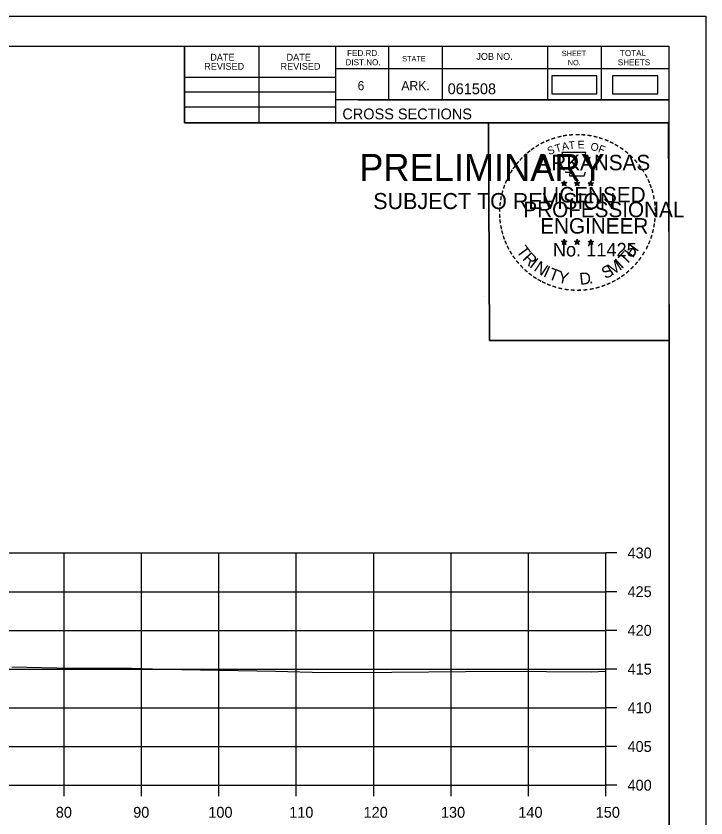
# Model space of a CAD drawing. Extents: x 1371057 to 1372761, y 380005 to 390517.
# Drawn here: x 1371301.3 to 1371390.5, y 389288.4 to 389391.9 of the extents above; entities that cross this region are included whole.
import ezdxf

# ---------------------------------------------------------------- set-up
doc = ezdxf.new("R2010")
doc.units = 0
for name, color, linetype in [('R_Axis', 7, 'Continuous'), ('R_Axis Annot', 7, 'Continuous'), ('R_Border', 7, 'Continuous'), ('R_Border PE', 7, 'Continuous'), ('R_Border Prem', 7, 'Continuous'), ('R_Dimension', 7, 'Continuous'), ('R_Exist Surface', 7, 'Continuous'), ('R_Grid', 7, 'Continuous'), ('R_No Plot', 7, 'Continuous')]:
    doc.layers.add(name, color=color, linetype=linetype)

msp = doc.modelspace()

# ---------------------------------------------------------------- linework, layer by layer
at = {"layer": 'R_Axis'}
for p, q in [((1371377.53, 389292.59), (1371377.53, 389322.59)), ((1371378.93, 389322.59), (1371377.53, 389322.59)), ((1371378.93, 389317.59), (1371377.53, 389317.59)), ((1371378.93, 389312.59), (1371377.53, 389312.59)), ((1371378.93, 389307.59), (1371377.53, 389307.59)), ((1371378.93, 389302.59), (1371377.53, 389302.59)), ((1371378.93, 389297.59), (1371377.53, 389297.59)), ((1371077.53, 389292.59), (1371377.53, 389292.59)), ((1371307.53, 389291.19), (1371307.53, 389292.59)), ((1371317.53, 389291.19), (1371317.53, 389292.59)), ((1371327.53, 389291.19), (1371327.53, 389292.59)), ((1371337.53, 389291.19), (1371337.53, 389292.59)), ((1371347.53, 389291.19), (1371347.53, 389292.59)), ((1371357.53, 389291.19), (1371357.53, 389292.59)), ((1371367.53, 389291.19), (1371367.53, 389292.59)), ((1371377.53, 389291.19), (1371377.53, 389292.59)), ((1371378.93, 389292.59), (1371377.53, 389292.59))]:
    msp.add_line(p, q, dxfattribs=at)
at = {"layer": 'R_Border'}
for p, q in [((1371069.53, 389388.05), (1371385.71, 389388.05)), ((1371323.07, 389378.17), (1371323.07, 389388.05)), ((1371332.75, 389378.17), (1371332.75, 389388.05)), ((1371342.61, 389388.05), (1371342.61, 389378.17)), ((1371349.45, 389388.05), (1371349.45, 389381.11)), ((1371356.39, 389388.05), (1371356.39, 389381.11)), ((1371369.97, 389388.05), (1371369.97, 389381.11)), ((1371376.91, 389388.05), (1371376.91, 389381.11)), ((1371385.71, 389182.59), (1371385.71, 389388.05)), ((1371385.71, 389385.11), (1371342.61, 389385.11)), ((1371385.71, 389385.13), (1371385.71, 389385.13)), ((1371323.07, 389384.03), (1371342.61, 389384.03)), ((1371323.07, 389382.17), (1371342.61, 389382.17)), ((1371385.71, 389381.11), (1371342.61, 389381.11)), ((1371345.57, 389381.11), (1371385.71, 389381.11)), ((1371323.07, 389380.23), (1371342.61, 389380.23)), ((1371385.71, 389378.17), (1371323.07, 389378.17))]:
    msp.add_line(p, q, dxfattribs=at)
at = {"layer": 'R_Border PE'}
for p, q in [((1371371.8, 389370.43), (1371372.15, 389370.32)), ((1371371.8, 389370.43), (1371372.05, 389370.38)), ((1371371.8, 389370.43), (1371372.03, 389370.31)), ((1371371.93, 389370.02), (1371372.15, 389370.32)), ((1371372.15, 389370.68), (1371372.11, 389370.43)), ((1371372.15, 389370.32), (1371372.15, 389370.68)), ((1371372.15, 389370.68), (1371372.2, 389370.43)), ((1371372.49, 389370.43), (1371372.15, 389370.32)), ((1371372.36, 389370.02), (1371372.15, 389370.32)), ((1371372.49, 389370.43), (1371372.21, 389370.38)), ((1371372.36, 389370.02), (1371372.22, 389370.31)), ((1371372.49, 389370.43), (1371372.29, 389370.33)), ((1371373.47, 389370.43), (1371373.82, 389370.32)), ((1371373.47, 389370.43), (1371373.72, 389370.38)), ((1371373.47, 389370.43), (1371373.7, 389370.31)), ((1371373.6, 389370.02), (1371373.82, 389370.32)), ((1371373.82, 389370.68), (1371373.78, 389370.43)), ((1371373.82, 389370.32), (1371373.82, 389370.68)), ((1371373.82, 389370.68), (1371373.87, 389370.43)), ((1371374.16, 389370.43), (1371373.82, 389370.32)), ((1371374.03, 389370.02), (1371373.82, 389370.32)), ((1371374.16, 389370.43), (1371373.88, 389370.38)), ((1371374.03, 389370.02), (1371373.89, 389370.31)), ((1371374.16, 389370.43), (1371373.96, 389370.33)), ((1371375.23, 389370.42), (1371375.58, 389370.3)), ((1371375.23, 389370.42), (1371375.48, 389370.37)), ((1371375.23, 389370.42), (1371375.47, 389370.29)), ((1371375.36, 389370.01), (1371375.58, 389370.3)), ((1371375.58, 389370.67), (1371375.54, 389370.42)), ((1371375.58, 389370.3), (1371375.58, 389370.67)), ((1371375.58, 389370.67), (1371375.63, 389370.42)), ((1371375.93, 389370.42), (1371375.58, 389370.3)), ((1371375.79, 389370.01), (1371375.58, 389370.3)), ((1371375.93, 389370.42), (1371375.64, 389370.37)), ((1371375.79, 389370.01), (1371375.66, 389370.3)), ((1371375.93, 389370.42), (1371375.72, 389370.31)), ((1371371.93, 389370.02), (1371372.06, 389370.26)), ((1371371.93, 389370.02), (1371372.14, 389370.24)), ((1371372.36, 389370.02), (1371372.14, 389370.23)), ((1371373.6, 389370.02), (1371373.73, 389370.26)), ((1371373.6, 389370.02), (1371373.81, 389370.24)), ((1371374.03, 389370.02), (1371373.81, 389370.23)), ((1371375.36, 389370.01), (1371375.49, 389370.25)), ((1371375.36, 389370.01), (1371375.58, 389370.22)), ((1371375.79, 389370.01), (1371375.58, 389370.22)), ((1371372.14, 389363.11), (1371372.1, 389362.86)), ((1371372.14, 389362.74), (1371372.14, 389363.11)), ((1371372.14, 389363.11), (1371372.19, 389362.86)), ((1371373.81, 389363.11), (1371373.77, 389362.86)), ((1371373.81, 389362.74), (1371373.81, 389363.11)), ((1371373.81, 389363.11), (1371373.86, 389362.86)), ((1371375.58, 389363.1), (1371375.54, 389362.85)), ((1371375.58, 389362.73), (1371375.58, 389363.1)), ((1371375.58, 389363.1), (1371375.63, 389362.85)), ((1371371.79, 389362.85), (1371372.14, 389362.74)), ((1371371.79, 389362.85), (1371372.05, 389362.81)), ((1371371.79, 389362.85), (1371372.03, 389362.73)), ((1371371.93, 389362.45), (1371372.14, 389362.74)), ((1371371.93, 389362.45), (1371372.05, 389362.69)), ((1371371.93, 389362.45), (1371372.14, 389362.66)), ((1371372.49, 389362.85), (1371372.14, 389362.74)), ((1371372.36, 389362.45), (1371372.14, 389362.74)), ((1371372.36, 389362.45), (1371372.14, 389362.66)), ((1371372.49, 389362.85), (1371372.2, 389362.81)), ((1371372.36, 389362.45), (1371372.22, 389362.74)), ((1371372.49, 389362.85), (1371372.29, 389362.75)), ((1371373.46, 389362.85), (1371373.81, 389362.74)), ((1371373.46, 389362.85), (1371373.72, 389362.81)), ((1371373.46, 389362.85), (1371373.7, 389362.73)), ((1371373.6, 389362.45), (1371373.81, 389362.74)), ((1371373.6, 389362.45), (1371373.72, 389362.69)), ((1371373.6, 389362.45), (1371373.81, 389362.66)), ((1371374.16, 389362.85), (1371373.81, 389362.74)), ((1371374.02, 389362.45), (1371373.81, 389362.74)), ((1371374.02, 389362.45), (1371373.81, 389362.66)), ((1371374.16, 389362.85), (1371373.87, 389362.81)), ((1371374.02, 389362.45), (1371373.89, 389362.74)), ((1371374.16, 389362.85), (1371373.95, 389362.75)), ((1371375.23, 389362.84), (1371375.58, 389362.73)), ((1371375.23, 389362.84), (1371375.48, 389362.8)), ((1371375.23, 389362.84), (1371375.47, 389362.72)), ((1371375.36, 389362.44), (1371375.58, 389362.73)), ((1371375.36, 389362.44), (1371375.49, 389362.68)), ((1371375.36, 389362.44), (1371375.58, 389362.65)), ((1371375.93, 389362.84), (1371375.58, 389362.73)), ((1371375.79, 389362.44), (1371375.58, 389362.73)), ((1371375.79, 389362.44), (1371375.58, 389362.65)), ((1371375.93, 389362.84), (1371375.64, 389362.8)), ((1371375.79, 389362.44), (1371375.65, 389362.73)), ((1371375.93, 389362.84), (1371375.72, 389362.74))]:
    msp.add_line(p, q, dxfattribs=at)
for points in [[(1371371.84, 389374.31), (1371372.11, 389373.48)], [(1371375.35, 389373.38), (1371375.49, 389373.67), (1371374.81, 389373.64), (1371374.95, 389374.31), (1371371.84, 389374.31)], [(1371372.33, 389371.88), (1371372.33, 389371.8), (1371372.89, 389371.78), (1371372.84, 389371.3), (1371374.71, 389371.3), (1371374.91, 389371.84)], [(1371372.15, 389370.68), (1371372.36, 389370.02), (1371371.8, 389370.43), (1371372.49, 389370.43), (1371371.93, 389370.02), (1371372.15, 389370.68)], [(1371373.82, 389370.68), (1371374.03, 389370.02), (1371373.47, 389370.43), (1371374.16, 389370.43), (1371373.6, 389370.02), (1371373.82, 389370.68)], [(1371375.58, 389370.67), (1371375.79, 389370.01), (1371375.23, 389370.42), (1371375.93, 389370.42), (1371375.36, 389370.01), (1371375.58, 389370.67)], [(1371372.14, 389363.11), (1371372.36, 389362.45), (1371371.79, 389362.85), (1371372.49, 389362.85), (1371371.93, 389362.45), (1371372.14, 389363.11)], [(1371373.81, 389363.11), (1371374.02, 389362.45), (1371373.46, 389362.85), (1371374.16, 389362.85), (1371373.6, 389362.45), (1371373.81, 389363.11)], [(1371375.58, 389363.1), (1371375.79, 389362.44), (1371375.23, 389362.84), (1371375.93, 389362.84), (1371375.36, 389362.44), (1371375.58, 389363.1)]]:
    msp.add_lwpolyline(points, dxfattribs=at)
for centre, radius in [((1371372.15, 389370.32), 0.172), ((1371372.15, 389370.32), 0.145), ((1371372.15, 389370.32), 0.116), ((1371372.15, 389370.32), 0.0991), ((1371372.15, 389370.32), 0.0747), ((1371372.15, 389370.32), 0.0495), ((1371372.15, 389370.32), 0.0296), ((1371373.82, 389370.32), 0.172), ((1371373.82, 389370.32), 0.145), ((1371373.82, 389370.32), 0.116), ((1371373.82, 389370.32), 0.0991), ((1371373.82, 389370.32), 0.0747), ((1371373.82, 389370.32), 0.0495), ((1371373.82, 389370.32), 0.0296), ((1371375.58, 389370.3), 0.172), ((1371375.58, 389370.3), 0.145), ((1371375.58, 389370.3), 0.116), ((1371375.58, 389370.3), 0.0991), ((1371375.58, 389370.3), 0.0747), ((1371375.58, 389370.3), 0.0495), ((1371375.58, 389370.3), 0.0296), ((1371372.14, 389362.74), 0.172), ((1371372.14, 389362.74), 0.145), ((1371372.14, 389362.74), 0.116), ((1371372.14, 389362.74), 0.0991), ((1371372.14, 389362.74), 0.0747), ((1371372.14, 389362.74), 0.0495), ((1371372.14, 389362.74), 0.0296), ((1371373.81, 389362.74), 0.172), ((1371373.81, 389362.74), 0.145), ((1371373.81, 389362.74), 0.116), ((1371373.81, 389362.74), 0.0991), ((1371373.81, 389362.74), 0.0747), ((1371373.81, 389362.74), 0.0495), ((1371373.81, 389362.74), 0.0296), ((1371375.58, 389362.73), 0.172), ((1371375.58, 389362.73), 0.145), ((1371375.58, 389362.73), 0.116), ((1371375.58, 389362.73), 0.0991), ((1371375.58, 389362.73), 0.0747), ((1371375.58, 389362.73), 0.0495), ((1371375.58, 389362.73), 0.0296)]:
    msp.add_circle(centre, radius, dxfattribs=at)
at = {"layer": 'R_Dimension'}
for points in [[(1371370.53, 389381.9), (1371376.36, 389381.9), (1371376.36, 389384.21), (1371370.53, 389384.21)], [(1371378.4, 389381.9), (1371384.23, 389381.9), (1371384.23, 389384.21), (1371378.4, 389384.21)]]:
    msp.add_lwpolyline(points, close=True, dxfattribs=at)
at = {"layer": 'R_Exist Surface'}
msp.add_lwpolyline([(1371300.76, 389307.9), (1371306.59, 389307.75), (1371310.54, 389307.69), (1371316.23, 389307.69), (1371320.34, 389307.6), (1371334.85, 389307.3), (1371341.17, 389307.15), (1371349.89, 389307.2), (1371359.4, 389307.26), (1371364.09, 389307.32), (1371375.62, 389307.25), (1371377.53, 389307.32)], dxfattribs=at)
at = {"layer": 'R_Grid'}
for p, q in [((1371077.53, 389322.59), (1371377.53, 389322.59)), ((1371307.53, 389292.59), (1371307.53, 389322.59)), ((1371317.53, 389292.59), (1371317.53, 389322.59)), ((1371327.53, 389292.59), (1371327.53, 389322.59)), ((1371337.53, 389292.59), (1371337.53, 389322.59)), ((1371347.53, 389292.59), (1371347.53, 389322.59)), ((1371357.53, 389292.59), (1371357.53, 389322.59)), ((1371367.53, 389292.59), (1371367.53, 389322.59)), ((1371377.53, 389292.59), (1371377.53, 389322.59)), ((1371077.53, 389317.59), (1371377.53, 389317.59)), ((1371077.53, 389312.59), (1371377.53, 389312.59)), ((1371077.53, 389307.59), (1371377.53, 389307.59)), ((1371077.53, 389302.59), (1371377.53, 389302.59)), ((1371077.53, 389297.59), (1371377.53, 389297.59)), ((1371077.53, 389292.59), (1371377.53, 389292.59))]:
    msp.add_line(p, q, dxfattribs=at)
at = {"layer": 'R_No Plot'}
for p, q in [((1371057.13, 389391.95), (1371390.46, 389391.95)), ((1371361.75, 389355.72), (1371361.75, 389355.72))]:
    msp.add_line(p, q, dxfattribs=at)
for points in [[(1371057.12, 389391.95), (1371390.46, 389391.95), (1371390.46, 389178.61), (1371057.12, 389178.61)], [(1371303.45, 389388.05), (1371323.07, 389388.05), (1371323.07, 389378.17), (1371339.18, 389378.17), (1371362.38, 389378.17), (1371362.5, 389350.02), (1371385.71, 389350.02), (1371385.71, 389182.59), (1371069.53, 389182.59), (1371069.53, 389388.05)], [(1371362.38, 389378.17), (1371385.59, 389378.17), (1371385.71, 389350.02), (1371362.5, 389350.02)]]:
    msp.add_lwpolyline(points, close=True, dxfattribs=at)

# ---------------------------------------------------------------- texts
at = {"layer": 'R_Axis Annot'}
for s, p in [('430', (1371380.33, 389321.89)), ('425', (1371380.33, 389316.89)), ('420', (1371380.33, 389311.89)), ('415', (1371380.33, 389306.89)), ('410', (1371380.33, 389301.89)), ('405', (1371380.33, 389296.89)), ('400', (1371380.33, 389291.89)), ('80', (1371306.45, 389288.39)), ('90', (1371316.45, 389288.39)), ('100', (1371326.16, 389288.39)), ('110', (1371336.61, 389288.39)), ('120', (1371346.22, 389288.39)), ('130', (1371356.22, 389288.39)), ('140', (1371366.22, 389288.39)), ('150', (1371376.22, 389288.39))]:
    msp.add_text(s, height=1.4, dxfattribs=at).set_placement(p)
at = {"layer": 'R_Border'}
for s, height, p in [('DATE', 0.879, (1371326.41, 389386.19)), ('DATE', 0.879, (1371336.27, 389386.19)), ('FED.RD.', 0.782, (1371344.09, 389386.77)), ('JOB NO.', 0.879, (1371360.79, 389386.29)), ('SHEET', 0.684, (1371371.83, 389386.77)), ('TOTAL', 0.782, (1371379.35, 389386.77)), ('REVISED', 0.879, (1371325.63, 389385.01)), ('REVISED', 0.879, (1371335.49, 389385.01)), ('DIST.NO.', 0.782, (1371343.89, 389385.59)), ('STATE', 0.684, (1371351.21, 389386.09)), ('NO.', 0.684, (1371372.61, 389385.59)), ('SHEETS', 0.782, (1371379.07, 389385.59)), ('6', 1.17, (1371345.45, 389382.37)), ('ARK.', 1.172, (1371351.11, 389382.37)), ('061508', 1.4, (1371357.09, 389381.85)), ('CROSS SECTIONS', 1.4, (1371343.48, 389378.6))]:
    msp.add_text(s, height=height, rotation=360, dxfattribs=at).set_placement(p)
at = {"layer": 'R_Border PE'}
for s, height, rotation, p in [('-', 1.6, 10.2193, (1371372.01, 389375.84)), ('-', 1.6, 5.8968, (1371372.74, 389375.95)), ('-', 1.6, 0.1862, (1371373.52, 389376.02)), ('-', 1.6, 357.743, (1371374.24, 389376)), ('-', 1.6, 352.1617, (1371374.98, 389375.95)), ('-', 1.6, 28.7918, (1371369.32, 389374.85)), ('-', 1.6, 24.3072, (1371369.95, 389375.16)), ('-', 1.6, 19.1761, (1371370.59, 389375.43)), ('T', 1, 16.4036, (1371371.11, 389374.31)), ('-', 1.6, 13.6301, (1371371.34, 389375.67)), ('A', 1, 11.2132, (1371371.93, 389374.57)), ('T', 1, 6.0228, (1371372.78, 389374.73)), ('E', 1, 0.8323, (1371373.89, 389374.84)), ('O', 1, 350.4515, (1371375.49, 389374.63)), ('-', 1.6, 347.2049, (1371375.7, 389375.83)), ('-', 1.6, 342.3362, (1371376.34, 389375.68)), ('-', 1.6, 337.8551, (1371377.07, 389375.46)), ('-', 1.6, 334.1211, (1371377.7, 389375.19)), ('-', 1.6, 38.9507, (1371367.67, 389373.7)), ('-', 1.6, 36.2317, (1371368.14, 389374.08)), ('-', 1.6, 34.0636, (1371368.72, 389374.48)), ('S', 1, 21.594, (1371370.19, 389373.98)), ('F', 1, 340.0707, (1371376.45, 389374.4)), ('-', 1.6, 329.6409, (1371378.28, 389374.9)), ('-', 1.6, 325.8627, (1371378.92, 389374.54)), ('-', 1.6, 320.5297, (1371379.53, 389374.12)), ('-', 1.6, 48.423, (1371366.79, 389372.81)), ('-', 1.6, 42.9622, (1371367.24, 389373.29)), ('ARKANSAS', 2, 360, (1371368.69, 389372.02)), ('-', 1.6, 315.5786, (1371380.13, 389373.63)), ('-', 1.6, 309.8797, (1371380.7, 389373.08)), ('-', 1.6, 54.2325, (1371365.97, 389371.76)), ('-', 1.6, 50.6142, (1371366.38, 389372.32)), ('-', 1.6, 306.6522, (1371381.23, 389372.48)), ('-', 1.6, 62.8713, (1371365.33, 389370.61)), ('-', 1.6, 58.0706, (1371365.65, 389371.23)), ('-', 1.4, 303.6753, (1371381.71, 389371.91)), ('-', 1.6, 299.6684, (1371382.03, 389371.3)), ('-', 1.6, 67.7743, (1371365.07, 389370)), ('DWB', 0.01, 360, (1371372.13, 389370.31)), ('DWB', 0.01, 360, (1371373.8, 389370.31)), ('DWB', 0.01, 360, (1371375.57, 389370.3)), ('-', 1.6, 294.6628, (1371382.36, 389370.69)), ('-', 1.6, 75.461, (1371364.66, 389368.66)), ('-', 1.6, 72.3945, (1371364.86, 389369.37)), ('LICENSED', 2, 360, (1371369.29, 389367.87)), ('-', 1.6, 290.5728, (1371382.61, 389370.11)), ('-', 1.6, 285.1233, (1371382.85, 389369.53)), ('-', 1.6, 81.2013, (1371364.53, 389367.95)), ('-', 1.6, 280.5493, (1371383.05, 389368.79)), ('-', 1.6, 85.1863, (1371364.45, 389367.26)), ('PROFESSIONAL', 2, 360, (1371366.87, 389365.96)), ('-', 1.6, 276.5962, (1371383.21, 389368.02)), ('-', 1.6, 274.3301, (1371383.27, 389367.3)), ('-', 1.6, 94.1959, (1371364.46, 389365.83)), ('-', 1.6, 89.0622, (1371364.43, 389366.55)), ('-', 1.6, 269.9407, (1371383.3, 389366.67)), ('-', 1.6, 98.9479, (1371364.53, 389365.16)), ('ENGINEER', 2, 360, (1371369.05, 389363.84)), ('-', 1.6, 260.9953, (1371383.21, 389365.35)), ('-', 1.6, 263.5172, (1371383.28, 389366)), ('-', 1.6, 101.7149, (1371364.67, 389364.43)), ('-', 1.6, 105.4578, (1371364.83, 389363.83)), ('-', 1.6, 255.7626, (1371383.1, 389364.67)), ('-', 1.6, 109.0874, (1371365.04, 389363.2)), ('-', 1.6, 252.8681, (1371382.92, 389363.95)), ('-', 1.6, 114.0643, (1371365.3, 389362.61)), ('-', 1.6, 115.7289, (1371365.6, 389361.99)), ('T', 1.54, 306.0406, (1371365.9, 389361.58)), ('No. 11425', 1.757, 360, (1371370.68, 389360.89)), ('DWB', 0.01, 360, (1371372.13, 389362.74)), ('DWB', 0.01, 360, (1371373.8, 389362.74)), ('DWB', 0.01, 360, (1371375.57, 389362.73)), ('H', 1.54, 54.6088, (1371381.02, 389360.62)), ('-', 1.6, 244.6197, (1371382.44, 389362.65)), ('-', 1.6, 247.8887, (1371382.7, 389363.28)), ('-', 1.6, 120.4471, (1371365.96, 389361.4)), ('-', 1.6, 125.8934, (1371366.36, 389360.84)), ('R', 1.54, 314.005, (1371366.66, 389360.53)), ('T', 1.54, 46.6444, (1371380.13, 389359.67)), ('-', 1.6, 239.0712, (1371382.04, 389361.9)), ('-', 1.6, 130.7181, (1371366.83, 389360.29)), ('I', 1.54, 321.9694, (1371367.56, 389359.6)), ('N', 1.54, 326.5002, (1371368.13, 389359.13)), ('M', 1.54, 32.6563, (1371378.29, 389358.35)), ('I', 1.54, 42.1136, (1371379.57, 389359.2)), ('-', 1.6, 231.2538, (1371381.21, 389360.68)), ('-', 1.6, 233.8452, (1371381.64, 389361.24)), ('-', 1.6, 134.2238, (1371367.34, 389359.75)), ('-', 1.6, 138.9338, (1371367.87, 389359.28)), ('I', 1.54, 335.3603, (1371369.34, 389358.34)), ('T', 1.54, 339.8912, (1371370, 389358.02)), ('Y', 1.54, 347.8556, (1371371.22, 389357.57)), ('S', 1.54, 26.9312, (1371377.45, 389357.94)), ('-', 1.6, 221.0851, (1371380.21, 389359.6)), ('-', 1.6, 225.7653, (1371380.73, 389360.11)), ('-', 1.6, 144.6463, (1371368.42, 389358.88)), ('-', 1.6, 148.0898, (1371368.98, 389358.5)), ('-', 1.6, 151.5704, (1371369.56, 389358.18)), ('D', 1.54, 6.3969, (1371374.2, 389357.21)), ('-', 1.6, 207.3568, (1371378.57, 389358.4)), ('-', 1.6, 212.2491, (1371379.13, 389358.74)), ('-', 1.6, 215.7363, (1371379.66, 389359.13)), ('-', 1.6, 154.6002, (1371370.09, 389357.93)), ('-', 1.6, 158.5612, (1371370.71, 389357.68)), ('-', 1.6, 162.7983, (1371371.4, 389357.47)), ('-', 1.6, 167.5555, (1371372.11, 389357.3)), ('-', 1.6, 191.2858, (1371375.92, 389357.37)), ('.', 1.54, 13.7642, (1371375.4, 389357.34)), ('-', 1.6, 195.4743, (1371376.65, 389357.56)), ('-', 1.6, 200.7184, (1371377.33, 389357.81)), ('-', 1.6, 204.2516, (1371377.95, 389358.08)), ('-', 1.6, 173.1155, (1371372.88, 389357.19)), ('-', 1.6, 176.5183, (1371373.63, 389357.14)), ('-', 1.6, 181.5918, (1371374.38, 389357.16)), ('-', 1.6, 185.8167, (1371375.18, 389357.23))]:
    msp.add_text(s, height=height, rotation=rotation, dxfattribs=at).set_placement(p)
at = {"layer": 'R_Border Prem'}
for s, height, p in [('PRELIMINARY', 3.5, (1371345.66, 389370.64)), ('DWB', 0.01, (1371346.41, 389372.48)), ('SUBJECT TO REVISION', 2.0751, (1371347.47, 389367.01))]:
    msp.add_text(s, height=height, rotation=360, dxfattribs=at).set_placement(p)

doc.saveas('drawing.dxf')
